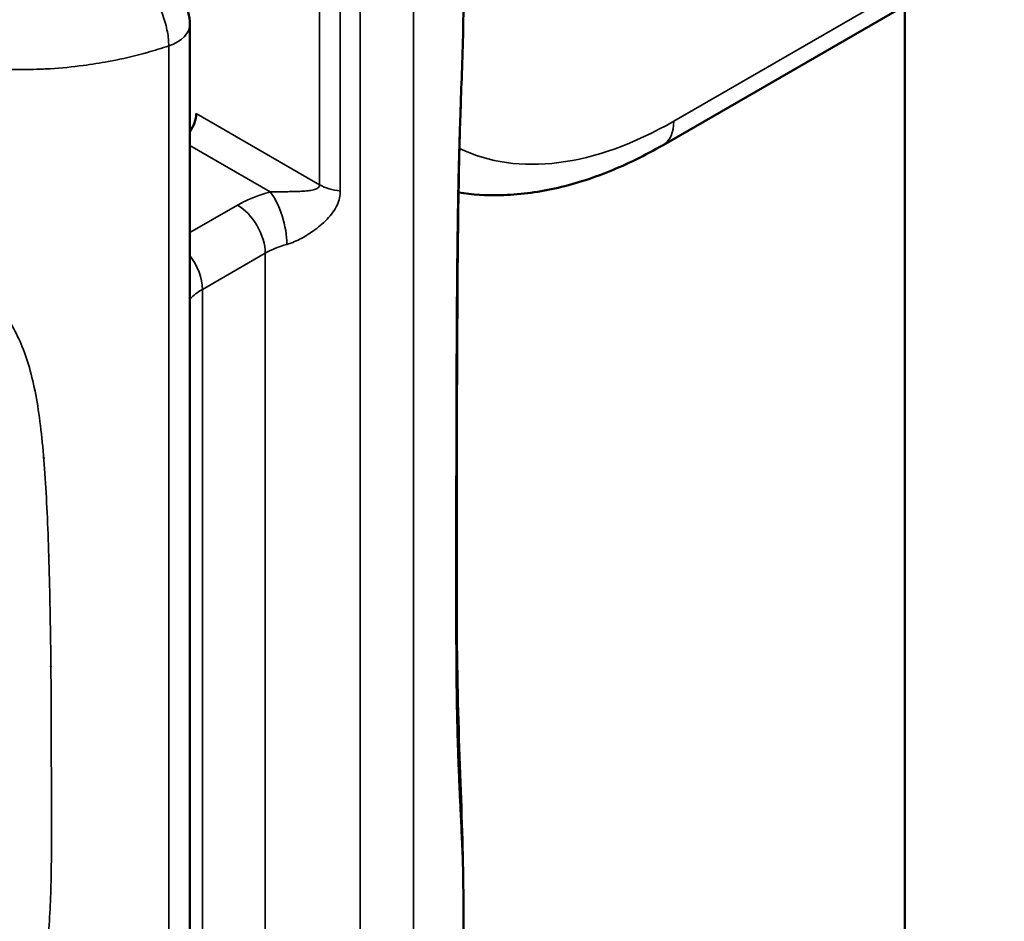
# Model space of a CAD drawing. Header units: millimetres. Extents: x 0 to 14369, y -869 to 2970.
# Tile 733 of 787: x 3838 to 3861, y 1880 to 1901. Entities that reach past the tile are written whole.
import ezdxf

# ---------------------------------------------------------------- set-up
doc = ezdxf.new("R2010")
doc.units = ezdxf.units.MM
doc.header["$LTSCALE"] = 10
doc.layers.add('Sichtbar (ISO)', color=7, linetype='Continuous', lineweight=50)
doc.layers.add('Sichtbar schmal (ISO)', color=7, linetype='Continuous', lineweight=35)

msp = doc.modelspace()

# ---------------------------------------------------------------- linework, layer by layer
at = {"layer": 'Sichtbar (ISO)'}
for p, q in [((3879.978, 1913.625), (3852.844, 1897.959)), ((3858.396, 1901.165), (3858.396, 1819.168)), ((3841.985, 1900.73), (3841.985, 1851.762)), ((3845.891, 1897.742), (3845.891, 1897.742)), ((3848.137, 1896.875), (3848.138, 1896.875)), ((3838.632, 1890.789), (3838.632, 1890.77)), ((3838.668, 1890.33), (3838.665, 1890.328)), ((3848.262, 1880.653), (3848.262, 1873.961))]:
    msp.add_line(p, q, dxfattribs=at)
msp.add_arc((3840.985, 1900.73), 1, 360, 32.856, dxfattribs=at)
for centre, major_axis, ratio, start_param, end_param in [((3837.535, 1899.784), (0.991, 0.133), 0.474145, 5.829529, 5.829552), ((3841.779, 1898.478), (0.25, 0.433), 0.57735, 4.55036, 5.497787), ((3838.314, 1887.676), (0.425, 0.736), 0.57735, 6.238789, 6.254043), ((3838.314, 1887.676), (-0.425, -0.736), 0.57735, 1.655053, 1.666968), ((3838.314, 1887.676), (1.25, 2.165), 0.57735, 4.202655, 4.20328)]:
    msp.add_ellipse(centre, major_axis=major_axis, ratio=ratio, start_param=start_param, end_param=end_param, dxfattribs=at)
for points, knots in [([(3848.262, 1901.075), (3848.262, 1900.423), (3848.233, 1899.76), (3848.191, 1898.599), (3848.176, 1898.078), (3848.144, 1896.633), (3848.135, 1895.732), (3848.109, 1892.155), (3848.11, 1889.524), (3848.116, 1884.525), (3848.262, 1882.374), (3848.262, 1880.645)], [0.001016, 0.001016, 0.001016, 0.001016, 0.196623, 0.196623, 0.369772, 0.369772, 0.692094, 0.692094, 1.657965, 1.657965, 2.538585, 2.538585, 2.538585, 2.538585]), ([(3848.152, 1896.872), (3848.467, 1896.823), (3848.788, 1896.802), (3849.525, 1896.818), (3849.942, 1896.87), (3850.776, 1897.055), (3851.193, 1897.186), (3852.023, 1897.521), (3852.436, 1897.724), (3852.844, 1897.959)], [4.1454092, 4.1454092, 4.1454092, 4.1454092, 4.2633899, 4.2633899, 4.4130563, 4.4130563, 4.5627226, 4.5627226, 4.712389, 4.712389, 4.712389, 4.712389])]:
    msp.add_open_spline(points, degree=3, knots=knots, dxfattribs=at)
msp.add_open_spline([(3838.747, 1888.523), (3838.749, 1888.529), (3838.751, 1888.535), (3838.753, 1888.541)], degree=3, dxfattribs=at)
at = {"layer": 'Sichtbar schmal (ISO)'}
for p, q in [((3853.092, 1898.509), (3880.227, 1914.175)), ((3844.96, 1903.489), (3844.962, 1897.048)), ((3847.119, 1854.509), (3847.119, 1903.478)), ((3845.435, 1903.345), (3845.438, 1896.904)), ((3845.891, 1903.239), (3845.891, 1854.27)), ((3841.499, 1900.235), (3841.499, 1851.266)), ((3844.962, 1897.048), (3842.132, 1898.682)), ((3843.829, 1896.886), (3841.985, 1897.951)), ((3843.079, 1896.583), (3841.985, 1895.952)), ((3843.228, 1896.477), (3843.228, 1896.477)), ((3843.228, 1896.477), (3843.228, 1896.477)), ((3843.652, 1895.835), (3843.652, 1895.835)), ((3843.652, 1895.835), (3843.652, 1895.835)), ((3843.715, 1895.481), (3842.272, 1894.648)), ((3843.715, 1854.065), (3843.715, 1895.481)), ((3842.272, 1894.648), (3842.272, 1853.232)), ((3838.632, 1890.789), (3838.632, 1890.77)), ((3843.715, 1880.447), (3843.715, 1880.448))]:
    msp.add_line(p, q, dxfattribs=at)
for centre, major_axis, ratio, start_param, end_param in [((3840.985, 1900.73), (1, 0), 0.57735, 5.252146, 6.283185), ((3853.092, 1906.904), (-5.141, -8.905), 0.57735, 0.042123, 0.785398), ((3852.244, 1898.999), (0.6, -1.039), 0.57735, 0, 0.785398), ((3852.288, 1907.368), (-5.74, -9.942), 0.57735, 6.161007, 6.161023), ((3843.829, 1896.151), (-0.237, 0.868), 0.348419, 4.048802, 5.619599), ((3845.599, 1897.416), (-0.9, 0), 0.577352, 0.785405, 1.391704), ((3843.079, 1895.848), (-0.449, 0.78), 0.57734, 3.927609, 5.498408), ((3844.698, 1895.073), (1.405, 0.169), 0.488291, 1.863499, 2.285063), ((3841.635, 1895.015), (-0.451, 0.779), 0.578087, 3.926351, 4.915562), ((3842.921, 1894.111), (-1.15, -0.281), 0.629595, 5.150583, 5.493475), ((3837.292, 1888.266), (-1.25, -2.165), 0.57735, 1.767889, 1.773336)]:
    msp.add_ellipse(centre, major_axis=major_axis, ratio=ratio, start_param=start_param, end_param=end_param, dxfattribs=at)
for points, knots in [([(3841.499, 1900.235), (3841.5, 1900.329), (3841.491, 1900.441), (3841.469, 1900.561), (3841.446, 1900.682), (3841.411, 1900.813), (3841.364, 1900.937), (3841.318, 1901.062), (3841.262, 1901.18), (3841.202, 1901.281), (3841.142, 1901.381), (3841.08, 1901.463), (3841.021, 1901.525)], [0, 0, 0, 0, 0.25, 0.25, 0.25, 0.5, 0.5, 0.5, 0.75, 0.75, 0.75, 1, 1, 1, 1]), ([(3832.699, 1901.291), (3832.732, 1901.268), (3832.765, 1901.245), (3832.798, 1901.223), (3833.118, 1901.009), (3833.448, 1900.82), (3833.779, 1900.657), (3833.879, 1900.608), (3833.978, 1900.562), (3834.078, 1900.517), (3834.292, 1900.422), (3834.505, 1900.337), (3834.72, 1900.261), (3834.971, 1900.171), (3835.225, 1900.093), (3835.484, 1900.025), (3835.522, 1900.015), (3835.561, 1900.005), (3835.6, 1899.995), (3835.868, 1899.928), (3836.143, 1899.871), (3836.426, 1899.826), (3836.612, 1899.796), (3836.801, 1899.77), (3836.995, 1899.75), (3837.069, 1899.742), (3837.143, 1899.735), (3837.218, 1899.729), (3837.476, 1899.708), (3837.739, 1899.696), (3838, 1899.693), (3838.212, 1899.691), (3838.423, 1899.695), (3838.626, 1899.704), (3838.677, 1899.707), (3838.727, 1899.709), (3838.777, 1899.712), (3839.04, 1899.728), (3839.292, 1899.753), (3839.539, 1899.786), (3839.733, 1899.811), (3839.924, 1899.842), (3840.113, 1899.877), (3840.17, 1899.888), (3840.227, 1899.899), (3840.284, 1899.91), (3840.531, 1899.961), (3840.776, 1900.02), (3841.015, 1900.086), (3841.179, 1900.132), (3841.341, 1900.182), (3841.499, 1900.235)], [0, 0, 0, 0, 0.012399, 0.012399, 0.012399, 0.130981, 0.130981, 0.130981, 0.166667, 0.166667, 0.166667, 0.243329, 0.243329, 0.243329, 0.333333, 0.333333, 0.333333, 0.346804, 0.346804, 0.346804, 0.43941, 0.43941, 0.43941, 0.5, 0.5, 0.5, 0.523007, 0.523007, 0.523007, 0.602128, 0.602128, 0.602128, 0.666667, 0.666667, 0.666667, 0.682663, 0.682663, 0.682663, 0.767132, 0.767132, 0.767132, 0.833333, 0.833333, 0.833333, 0.853229, 0.853229, 0.853229, 0.940073, 0.940073, 0.940073, 1, 1, 1, 1]), ([(3848.262, 1880.649), (3848.262, 1880.756), (3848.261, 1880.866), (3848.259, 1880.98), (3848.258, 1881.045), (3848.256, 1881.11), (3848.254, 1881.177), (3848.248, 1881.4), (3848.239, 1881.636), (3848.229, 1881.882), (3848.227, 1881.911), (3848.226, 1881.941), (3848.225, 1881.971), (3848.216, 1882.161), (3848.207, 1882.357), (3848.197, 1882.555), (3848.189, 1882.724), (3848.181, 1882.894), (3848.173, 1883.065), (3848.171, 1883.108), (3848.169, 1883.152), (3848.167, 1883.195), (3848.158, 1883.395), (3848.15, 1883.596), (3848.142, 1883.8), (3848.137, 1883.934), (3848.133, 1884.07), (3848.128, 1884.208), (3848.127, 1884.262), (3848.125, 1884.317), (3848.123, 1884.373), (3848.118, 1884.547), (3848.114, 1884.726), (3848.11, 1884.911), (3848.107, 1885.072), (3848.104, 1885.237), (3848.102, 1885.409), (3848.101, 1885.428), (3848.101, 1885.447), (3848.101, 1885.467), (3848.099, 1885.596), (3848.098, 1885.728), (3848.097, 1885.863), (3848.095, 1885.997), (3848.094, 1886.135), (3848.094, 1886.275), (3848.093, 1886.4), (3848.093, 1886.528), (3848.092, 1886.657), (3848.092, 1886.749), (3848.092, 1886.842), (3848.091, 1886.936), (3848.091, 1886.965), (3848.091, 1886.993), (3848.091, 1887.022), (3848.091, 1887.142), (3848.091, 1887.263), (3848.091, 1887.385), (3848.091, 1887.506), (3848.091, 1887.628), (3848.091, 1887.751), (3848.091, 1887.874), (3848.091, 1887.997), (3848.091, 1888.12), (3848.091, 1888.242), (3848.091, 1888.364), (3848.091, 1888.486), (3848.091, 1888.506), (3848.091, 1888.526), (3848.091, 1888.546), (3848.092, 1888.647), (3848.092, 1888.747), (3848.092, 1888.847), (3848.092, 1888.971), (3848.092, 1889.094), (3848.092, 1889.216), (3848.092, 1889.35), (3848.092, 1889.483), (3848.092, 1889.615), (3848.092, 1889.767), (3848.092, 1889.917), (3848.092, 1890.065), (3848.092, 1890.079), (3848.092, 1890.093), (3848.092, 1890.108), (3848.093, 1890.266), (3848.093, 1890.422), (3848.093, 1890.574), (3848.093, 1890.77), (3848.093, 1890.96), (3848.094, 1891.145), (3848.094, 1891.266), (3848.094, 1891.385), (3848.095, 1891.503), (3848.095, 1891.601), (3848.095, 1891.697), (3848.095, 1891.793), (3848.096, 1892.044), (3848.097, 1892.287), (3848.097, 1892.523), (3848.098, 1892.598), (3848.098, 1892.672), (3848.098, 1892.745), (3848.099, 1892.925), (3848.1, 1893.1), (3848.101, 1893.272), (3848.102, 1893.473), (3848.103, 1893.669), (3848.104, 1893.86), (3848.104, 1893.895), (3848.104, 1893.93), (3848.104, 1893.965), (3848.106, 1894.183), (3848.107, 1894.394), (3848.109, 1894.599), (3848.11, 1894.69), (3848.11, 1894.78), (3848.111, 1894.868), (3848.112, 1894.976), (3848.113, 1895.082), (3848.114, 1895.186), (3848.116, 1895.371), (3848.118, 1895.552), (3848.12, 1895.728), (3848.12, 1895.748), (3848.12, 1895.769), (3848.121, 1895.789), (3848.123, 1895.938), (3848.125, 1896.085), (3848.127, 1896.228), (3848.129, 1896.366), (3848.131, 1896.502), (3848.133, 1896.636), (3848.133, 1896.653), (3848.134, 1896.67), (3848.134, 1896.687), (3848.137, 1896.83), (3848.139, 1896.971), (3848.142, 1897.108), (3848.144, 1897.214), (3848.147, 1897.317), (3848.149, 1897.42), (3848.15, 1897.444), (3848.15, 1897.469), (3848.151, 1897.493), (3848.154, 1897.612), (3848.157, 1897.729), (3848.16, 1897.844), (3848.163, 1897.947), (3848.166, 1898.049), (3848.169, 1898.148), (3848.17, 1898.154), (3848.17, 1898.16), (3848.17, 1898.167), (3848.173, 1898.268), (3848.177, 1898.368), (3848.18, 1898.465), (3848.183, 1898.56), (3848.187, 1898.652), (3848.19, 1898.742), (3848.191, 1898.765), (3848.192, 1898.788), (3848.192, 1898.81), (3848.195, 1898.874), (3848.197, 1898.937), (3848.2, 1898.999), (3848.203, 1899.079), (3848.206, 1899.158), (3848.209, 1899.236), (3848.212, 1899.297), (3848.214, 1899.356), (3848.216, 1899.416), (3848.217, 1899.429), (3848.217, 1899.442), (3848.218, 1899.455), (3848.221, 1899.523), (3848.223, 1899.59), (3848.226, 1899.657), (3848.229, 1899.72), (3848.231, 1899.782), (3848.233, 1899.844), (3848.235, 1899.895), (3848.237, 1899.946), (3848.239, 1899.997), (3848.239, 1900.004), (3848.24, 1900.011), (3848.24, 1900.018), (3848.242, 1900.072), (3848.244, 1900.126), (3848.245, 1900.179), (3848.247, 1900.229), (3848.249, 1900.279), (3848.25, 1900.329), (3848.251, 1900.375), (3848.253, 1900.421), (3848.254, 1900.467), (3848.255, 1900.501), (3848.255, 1900.534), (3848.256, 1900.568), (3848.256, 1900.576), (3848.257, 1900.585), (3848.257, 1900.593), (3848.257, 1900.631), (3848.258, 1900.669), (3848.259, 1900.707), (3848.259, 1900.741), (3848.26, 1900.775), (3848.26, 1900.809), (3848.261, 1900.84), (3848.261, 1900.872), (3848.261, 1900.903), (3848.262, 1900.933), (3848.262, 1900.963), (3848.262, 1900.992), (3848.262, 1901.02), (3848.262, 1901.047), (3848.262, 1901.075)], [0.1098512, 0.1098512, 0.1098512, 0.1098512, 0.1212121, 0.1212121, 0.1212121, 0.1275981, 0.1275981, 0.1275981, 0.1489379, 0.1489379, 0.1489379, 0.1515152, 0.1515152, 0.1515152, 0.1679168, 0.1679168, 0.1679168, 0.1818182, 0.1818182, 0.1818182, 0.1853396, 0.1853396, 0.1853396, 0.2015257, 0.2015257, 0.2015257, 0.2121212, 0.2121212, 0.2121212, 0.216331, 0.216331, 0.216331, 0.2295787, 0.2295787, 0.2295787, 0.2411291, 0.2411291, 0.2411291, 0.2424242, 0.2424242, 0.2424242, 0.2510395, 0.2510395, 0.2510395, 0.2596122, 0.2596122, 0.2596122, 0.2672712, 0.2672712, 0.2672712, 0.2727273, 0.2727273, 0.2727273, 0.2743867, 0.2743867, 0.2743867, 0.2812931, 0.2812931, 0.2812931, 0.2881829, 0.2881829, 0.2881829, 0.2950664, 0.2950664, 0.2950664, 0.3019112, 0.3019112, 0.3019112, 0.3030303, 0.3030303, 0.3030303, 0.3087011, 0.3087011, 0.3087011, 0.3157314, 0.3157314, 0.3157314, 0.3234776, 0.3234776, 0.3234776, 0.3324618, 0.3324618, 0.3324618, 0.3333333, 0.3333333, 0.3333333, 0.3430588, 0.3430588, 0.3430588, 0.3555185, 0.3555185, 0.3555185, 0.3636364, 0.3636364, 0.3636364, 0.370418, 0.370418, 0.370418, 0.3882738, 0.3882738, 0.3882738, 0.3939394, 0.3939394, 0.3939394, 0.407864, 0.407864, 0.407864, 0.4242424, 0.4242424, 0.4242424, 0.4272584, 0.4272584, 0.4272584, 0.4461655, 0.4461655, 0.4461655, 0.4545455, 0.4545455, 0.4545455, 0.4646929, 0.4646929, 0.4646929, 0.4827473, 0.4827473, 0.4827473, 0.4848485, 0.4848485, 0.4848485, 0.5002446, 0.5002446, 0.5002446, 0.5151515, 0.5151515, 0.5151515, 0.5170781, 0.5170781, 0.5170781, 0.5331544, 0.5331544, 0.5331544, 0.5454545, 0.5454545, 0.5454545, 0.5483917, 0.5483917, 0.5483917, 0.5628111, 0.5628111, 0.5628111, 0.5757576, 0.5757576, 0.5757576, 0.5765861, 0.5765861, 0.5765861, 0.5899039, 0.5899039, 0.5899039, 0.6028179, 0.6028179, 0.6028179, 0.6060606, 0.6060606, 0.6060606, 0.6152804, 0.6152804, 0.6152804, 0.6271693, 0.6271693, 0.6271693, 0.6363636, 0.6363636, 0.6363636, 0.6383814, 0.6383814, 0.6383814, 0.6488793, 0.6488793, 0.6488793, 0.6586719, 0.6586719, 0.6586719, 0.6666667, 0.6666667, 0.6666667, 0.6677773, 0.6677773, 0.6677773, 0.6762465, 0.6762465, 0.6762465, 0.6841563, 0.6841563, 0.6841563, 0.6915265, 0.6915265, 0.6915265, 0.6969697, 0.6969697, 0.6969697, 0.6983299, 0.6983299, 0.6983299, 0.7045393, 0.7045393, 0.7045393, 0.7102047, 0.7102047, 0.7102047, 0.7154753, 0.7154753, 0.7154753, 0.7205438, 0.7205438, 0.7205438, 0.7252967, 0.7252967, 0.7252967, 0.7252967]), ([(3832.693, 1897.267), (3832.891, 1897.165), (3833.095, 1897.063), (3833.304, 1896.961), (3833.514, 1896.858), (3833.729, 1896.754), (3833.945, 1896.651), (3834.16, 1896.548), (3834.375, 1896.446), (3834.585, 1896.346), (3834.795, 1896.246), (3834.999, 1896.147), (3835.193, 1896.052), (3835.386, 1895.956), (3835.568, 1895.863), (3835.732, 1895.775), (3835.896, 1895.687), (3836.041, 1895.604), (3836.178, 1895.52), (3836.315, 1895.436), (3836.444, 1895.352), (3836.57, 1895.261), (3836.695, 1895.169), (3836.817, 1895.071), (3836.937, 1894.965), (3837.057, 1894.859), (3837.175, 1894.745), (3837.288, 1894.625), (3837.402, 1894.505), (3837.513, 1894.379), (3837.612, 1894.25), (3837.712, 1894.122), (3837.801, 1893.99), (3837.884, 1893.847), (3837.967, 1893.705), (3838.043, 1893.554), (3838.113, 1893.389), (3838.183, 1893.223), (3838.246, 1893.045), (3838.301, 1892.852), (3838.357, 1892.659), (3838.406, 1892.451), (3838.448, 1892.229), (3838.49, 1892.008), (3838.525, 1891.772), (3838.556, 1891.524), (3838.587, 1891.275), (3838.612, 1891.013), (3838.635, 1890.736), (3838.657, 1890.46), (3838.676, 1890.17), (3838.692, 1889.866), (3838.709, 1889.561), (3838.723, 1889.243), (3838.735, 1888.909), (3838.747, 1888.575), (3838.757, 1888.226), (3838.765, 1887.861), (3838.774, 1887.496), (3838.78, 1887.114), (3838.786, 1886.715), (3838.792, 1886.316), (3838.796, 1885.898), (3838.799, 1885.462), (3838.802, 1885.026), (3838.803, 1884.571), (3838.804, 1884.091), (3838.806, 1883.611), (3838.807, 1883.106), (3838.808, 1882.593), (3838.809, 1882.08), (3838.81, 1881.558), (3838.799, 1881.061), (3838.787, 1880.564), (3838.763, 1880.091), (3838.718, 1879.631), (3838.673, 1879.171), (3838.607, 1878.724), (3838.52, 1878.283), (3838.432, 1877.842), (3838.323, 1877.408), (3838.189, 1876.967), (3838.055, 1876.527), (3837.896, 1876.081), (3837.72, 1875.652), (3837.543, 1875.223), (3837.348, 1874.81), (3837.149, 1874.431), (3836.95, 1874.052), (3836.746, 1873.706), (3836.541, 1873.391), (3836.336, 1873.076), (3836.13, 1872.791), (3835.926, 1872.535), (3835.722, 1872.28), (3835.519, 1872.053), (3835.322, 1871.851), (3835.125, 1871.649), (3834.933, 1871.473), (3834.746, 1871.322)], [0.0000007, 0.0000007, 0.0000007, 0.0000007, 0.030303, 0.030303, 0.030303, 0.0606061, 0.0606061, 0.0606061, 0.0909091, 0.0909091, 0.0909091, 0.1212121, 0.1212121, 0.1212121, 0.1515152, 0.1515152, 0.1515152, 0.1818182, 0.1818182, 0.1818182, 0.2121212, 0.2121212, 0.2121212, 0.2424242, 0.2424242, 0.2424242, 0.2727273, 0.2727273, 0.2727273, 0.3030303, 0.3030303, 0.3030303, 0.3333333, 0.3333333, 0.3333333, 0.3636364, 0.3636364, 0.3636364, 0.3939394, 0.3939394, 0.3939394, 0.4242424, 0.4242424, 0.4242424, 0.4545455, 0.4545455, 0.4545455, 0.4848485, 0.4848485, 0.4848485, 0.5151515, 0.5151515, 0.5151515, 0.5454545, 0.5454545, 0.5454545, 0.5757576, 0.5757576, 0.5757576, 0.6060606, 0.6060606, 0.6060606, 0.6363636, 0.6363636, 0.6363636, 0.6666667, 0.6666667, 0.6666667, 0.6969697, 0.6969697, 0.6969697, 0.7272727, 0.7272727, 0.7272727, 0.7575758, 0.7575758, 0.7575758, 0.7878788, 0.7878788, 0.7878788, 0.8181818, 0.8181818, 0.8181818, 0.8484848, 0.8484848, 0.8484848, 0.8787879, 0.8787879, 0.8787879, 0.9090909, 0.9090909, 0.9090909, 0.9393939, 0.9393939, 0.9393939, 0.969697, 0.969697, 0.969697, 1, 1, 1, 1]), ([(3843.829, 1896.886), (3843.761, 1896.867), (3843.632, 1896.828), (3843.462, 1896.767), (3843.314, 1896.704), (3843.186, 1896.643), (3843.113, 1896.603), (3843.079, 1896.584)], [0.0000003, 0.0000003, 0.0000003, 0.0000003, 0.2, 0.4, 0.6, 0.8, 1, 1, 1, 1]), ([(3844.962, 1897.048), (3844.962, 1897.03), (3844.957, 1897.013), (3844.945, 1896.997), (3844.932, 1896.981), (3844.913, 1896.967), (3844.888, 1896.955), (3844.862, 1896.944), (3844.83, 1896.934), (3844.792, 1896.926), (3844.753, 1896.918), (3844.709, 1896.912), (3844.661, 1896.907), (3844.612, 1896.902), (3844.561, 1896.899), (3844.51, 1896.897), (3844.46, 1896.894), (3844.411, 1896.893), (3844.364, 1896.892), (3844.318, 1896.891), (3844.274, 1896.89), (3844.231, 1896.89), (3844.188, 1896.889), (3844.147, 1896.889), (3844.104, 1896.888), (3844.061, 1896.888), (3844.017, 1896.887), (3843.972, 1896.887), (3843.926, 1896.886), (3843.878, 1896.886), (3843.829, 1896.886)], [0.0000022, 0.0000022, 0.0000022, 0.0000022, 0.1, 0.1, 0.1, 0.2, 0.2, 0.2, 0.3, 0.3, 0.3, 0.4, 0.4, 0.4, 0.5, 0.5, 0.5, 0.6, 0.6, 0.6, 0.7, 0.7, 0.7, 0.8, 0.8, 0.8, 0.9, 0.9, 0.9, 1, 1, 1, 1]), ([(3845.438, 1896.904), (3845.438, 1896.852), (3845.433, 1896.8), (3845.421, 1896.745), (3845.409, 1896.691), (3845.39, 1896.635), (3845.364, 1896.58), (3845.339, 1896.525), (3845.306, 1896.471), (3845.267, 1896.416), (3845.229, 1896.362), (3845.183, 1896.308), (3845.133, 1896.257), (3845.083, 1896.205), (3845.03, 1896.156), (3844.977, 1896.112), (3844.924, 1896.067), (3844.872, 1896.028), (3844.822, 1895.992), (3844.773, 1895.957), (3844.726, 1895.926), (3844.68, 1895.897), (3844.673, 1895.892), (3844.666, 1895.888), (3844.659, 1895.884), (3844.62, 1895.86), (3844.581, 1895.837), (3844.54, 1895.816), (3844.493, 1895.79), (3844.443, 1895.766), (3844.388, 1895.743), (3844.334, 1895.72), (3844.275, 1895.698), (3844.213, 1895.681)], [0.0000053, 0.0000053, 0.0000053, 0.0000053, 0.1, 0.1, 0.1, 0.2, 0.2, 0.2, 0.3, 0.3, 0.3, 0.4, 0.4, 0.4, 0.5, 0.5, 0.5, 0.6, 0.6, 0.6, 0.7, 0.7, 0.7, 0.7153183, 0.7153183, 0.7153183, 0.8, 0.8, 0.8, 0.9, 0.9, 0.9, 1, 1, 1, 1])]:
    msp.add_open_spline(points, degree=3, knots=knots, dxfattribs=at)

doc.saveas('drawing.dxf')
